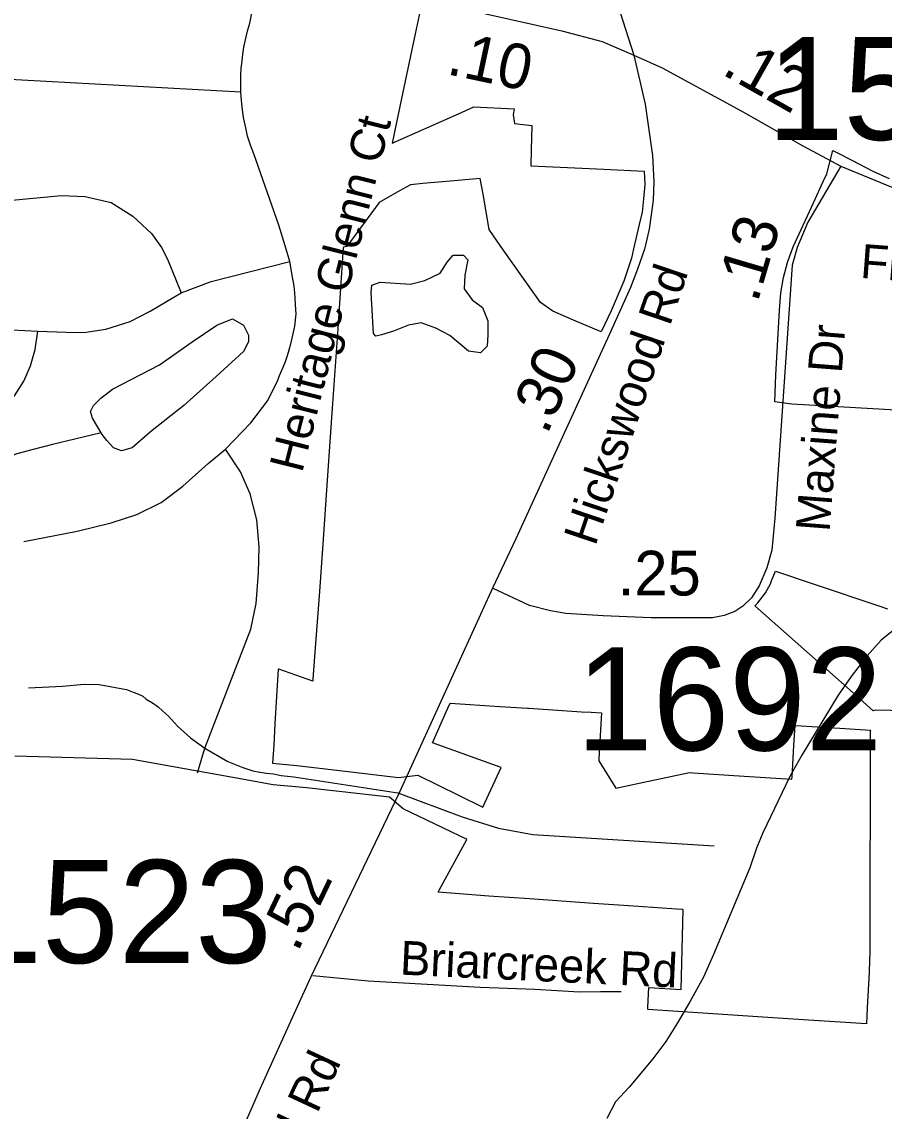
# Model space of a CAD drawing. Extents: x 1662474 to 1856135, y 779280 to 917889.
# Drawn here: x 1713168 to 1715581, y 822536 to 825582 of the extents above; entities that cross this region are included whole.
import ezdxf

# ---------------------------------------------------------------- set-up
doc = ezdxf.new("R2010")
doc.units = 0
for name, color, linetype in [('Cogo Default Point CELL', 7, 'Continuous'), ('Exist Boundary Political City Limit New Hole', 7, 'Continuous'), ('Exist Hydrographic Misc Water Feature', 7, 'Continuous'), ('Exist Hydrographic Pond Under 1500 Sq Ft', 7, 'Continuous'), ('Exist Road Non-System Type 51', 7, 'Continuous'), ('Exist Road Non-System Type 51 Label', 7, 'Continuous'), ('Exist Road Secondary Mileage Tenths English Label', 7, 'Continuous'), ('Exist Road Secondary Type 51 Attributed', 7, 'Continuous'), ('Exist Road Secondary Type 51 Label', 7, 'Continuous'), ('Map Preparation Boundary City Limit Buffer Line', 7, 'Continuous'), ('Prop DGN Element Guardrail', 7, 'Continuous')]:
    doc.layers.add(name, color=color, linetype=linetype)

msp = doc.modelspace()

# ---------------------------------------------------------------- linework, layer by layer
at = {"layer": 'Exist Boundary Political City Limit New Hole'}
for points in [[(1714285.9, 825627), (1714269, 825548.5), (1714231, 825367.7), (1714204.9, 825243.4), (1714390.5, 825325.4), (1714433.2, 825344.2), (1714546.1, 825338.7), (1714543, 825322.4), (1714546.6, 825298), (1714595, 825292.8), (1714593.2, 825224.5)], [(1714593.2, 825224.5), (1714592.1, 825179.9), (1714695.4, 825174.9), (1714797, 825170), (1714909.8, 825164.5), (1714911.5, 825127.4), (1714907.6, 825087.7), (1714903.9, 825050.4), (1714895.8, 825015.8), (1714879.5, 824947.5), (1714873.9, 824921.4), (1714868.1, 824904.6), (1714852.4, 824857.5), (1714817.1, 824774.4), (1714789.5, 824715.2), (1714712, 824748.4), (1714653.6, 824773.2), (1714619, 824797.8), (1714578.6, 824855.2), (1714508.9, 824954.4), (1714475.6, 825001.6), (1714458.6, 825100.6), (1714451.1, 825143.9), (1714378.1, 825137.5), (1714290.5, 825129.9), (1714256.1, 825126.9), (1714225.4, 825109.6), (1714168.1, 825077.2), (1714077.6, 824954.1), (1714069, 824952.1), (1714067.5, 824951.7), (1714058, 824810.1), (1714051.2, 824711.2), (1714037, 824502.1), (1714029.5, 824395.2), (1714020, 824259.5), (1714011.2, 824135.8), (1714000.9, 823989.3), (1713990.2, 823844), (1713983, 823744.6), (1713982.6, 823738.8), (1713887.4, 823771.8), (1713885.9, 823772.2), (1713876.6, 823619), (1713873.1, 823559.9), (1713870.1, 823509.4), (1713938, 823502.6), (1714065.2, 823487.9), (1714222.6, 823469), (1714276.5, 823475.9), (1714390.1, 823419.7), (1714458.1, 823386.1), (1714509.5, 823497.1), (1714506.6, 823498.2), (1714317.1, 823566.5), (1714355.8, 823653), (1714360.4, 823663.2), (1714366.6, 823677.1), (1714505.4, 823668.1), (1714583.2, 823663.1), (1714586.5, 823662.9), (1714653.5, 823658.5), (1714733.9, 823653.4), (1714761.4, 823651.6), (1714790.1, 823649.8), (1714782.8, 823521.4), (1714782.4, 823516.2), (1714829.9, 823439.7), (1714908.1, 823456.2), (1715036.4, 823483.1), (1715046.5, 823482.4), (1715189.5, 823473.3), (1715322.8, 823464.8), (1715323.1, 823470.2), (1715328.5, 823558.9), (1715331.9, 823614.9), (1715333.5, 823614.8), (1715378.9, 823611.9), (1715456.5, 823606.9), (1715542.5, 823601.4), (1715542.1, 823599.2), (1715542, 823537.4), (1715541.8, 823455.5), (1715541.5, 823383.3), (1715541.4, 823331.9), (1715541.1, 823253.7), (1715541, 823170.8), (1715540.6, 823063.1), (1715540.6, 822976.8), (1715540.1, 822961), (1715540.1, 822959.7), (1715539, 822924.1), (1715533.6, 822826.6), (1715531.1, 822780.4), (1715369.1, 822791), (1715241.6, 822799.4), (1715059.8, 822811.4), (1714919.5, 822820.7), (1714919.8, 822827), (1714922.1, 822882.5)], [(1715629.9, 824495.2), (1715322.1, 824513.2), (1715274.5, 824519.3), (1715278.2, 824595.2), (1715287.8, 824774.8), (1715291.8, 824824.1), (1715299.1, 824867.2), (1715310.4, 824909.6), (1715312.2, 824914.6), (1715326.4, 824953), (1715337.6, 824977.2), (1715383.4, 825075.8), (1715410.5, 825135.7), (1715420.4, 825157.6), (1715437.5, 825222.5), (1715448.6, 825216.8), (1715489.9, 825195.6), (1715549.5, 825164.9), (1715594.8, 825144.2)], [(1715808.2, 823652), (1715557.6, 823657.9), (1715550.1, 823656.2), (1715493.9, 823706.1), (1715420.2, 823771.3), (1715219.1, 823949.2), (1715222.9, 823953.1), (1715227.4, 823957.8), (1715248.5, 823985.6), (1715262.8, 824010.9), (1715266.1, 824019.6), (1715276.4, 824046.2), (1715385.4, 824009.8), (1715569, 823948.2), (1715590.5, 823941)], [(1714922.1, 822882.5), (1715013.4, 822876.7), (1715018.4, 823099.7), (1715017.8, 823099.8), (1715000, 823100.9), (1714893.4, 823108.4), (1714767.4, 823117.2), (1714588.8, 823129.8), (1714474.5, 823137.8), (1714333.1, 823149), (1714335.8, 823153.9), (1714413.6, 823296.4), (1714410.5, 823297.9), (1714392.4, 823306.5), (1714369.4, 823317.5), (1714235, 823381.9), (1714197.4, 823414.6), (1713964.6, 823440.5), (1713871.6, 823449.2), (1713865.6, 823449.7), (1713794.9, 823462.4), (1713478.4, 823519.4), (1713149.2, 823528.9)]]:
    msp.add_lwpolyline(points, dxfattribs=at)
at = {"layer": 'Exist Hydrographic Misc Water Feature'}
for points in [[(1713390.4, 824433.1), (1713316.4, 824415.3), (1713254.2, 824400.1), (1713200.1, 824386.4), (1713154.1, 824374.3), (1713029.6, 824325.1), (1712985.4, 824307.1), (1712945.3, 824287.4), (1712883, 824249.3), (1712826.4, 824216.8)], [(1715649.1, 823914.9), (1715572.7, 823853.2), (1715532.4, 823808.9), (1715488.2, 823751.5), (1715451.8, 823699.7), (1715350.7, 823532), (1715316.5, 823471.9), (1715241.5, 823314.2), (1715223.5, 823272), (1715205, 823216.5), (1715103.7, 822974.8), (1715075.3, 822910.6), (1715037.1, 822842.4), (1715002.5, 822783.3), (1714970, 822731.4), (1714933.8, 822682.9), (1714867.4, 822603.8), (1714829.1, 822562), (1714804.9, 822515.6)]]:
    msp.add_lwpolyline(points, dxfattribs=at)
at = {"layer": 'Exist Hydrographic Pond Under 1500 Sq Ft'}
for points in [[(1714152.5, 824710.5), (1714145.7, 824825.4), (1714147.4, 824845.7), (1714171.1, 824854.1), (1714255.6, 824849), (1714296.2, 824859.2), (1714338.5, 824879.5), (1714358.7, 824909.9), (1714375.6, 824930.2), (1714404.4, 824930.2), (1714416.2, 824916.6), (1714407.8, 824874.4), (1714406.1, 824835.5), (1714428.1, 824805.1), (1714456.8, 824783.1), (1714472, 824746), (1714472, 824707.1), (1714470.3, 824675), (1714451.7, 824656.4), (1714417.9, 824661.5), (1714365.5, 824705.4), (1714326.6, 824725.7), (1714286, 824740.9), (1714250.5, 824734.1), (1714208.3, 824717.2), (1714174.5, 824707.1), (1714159.2, 824703.7), (1714152.5, 824710.5)], [(1713393, 824428.8), (1713366, 824474.4), (1713360.9, 824493), (1713369.4, 824509.9), (1713389.7, 824530.1), (1713421.8, 824555.5), (1713553.7, 824623.1), (1713645, 824687.3), (1713714.3, 824734.6), (1713758.2, 824751.5), (1713788.7, 824734.6), (1713802.2, 824705.9), (1713802.2, 824687.3), (1713788.7, 824660.3), (1713712.6, 824591), (1713621.3, 824509.9), (1713528.3, 824435.5), (1713477.6, 824391.6), (1713447.1, 824383.1), (1713425.2, 824391.6), (1713406.6, 824411.9), (1713393, 824428.8)]]:
    msp.add_lwpolyline(points, dxfattribs=at)
at = {"layer": 'Exist Road Non-System Type 51'}
for p, q in [((1713004.6, 825429.4), (1713781.4, 825386.9)), ((1713660.1, 823482.4), (1713680.6, 823551.2))]:
    msp.add_line(p, q, dxfattribs=at)
for points in [[(1713781.4, 825386.9), (1713780.9, 825402.9), (1713781.4, 825432.9), (1713782.4, 825452.5), (1713784.5, 825472.2), (1713786.9, 825491.9), (1713790, 825511.2), (1713796, 825540.4), (1713801, 825559.6), (1713806.2, 825578.4), (1713838, 825741.4)], [(1713918.4, 824912.6), (1713905.2, 824956.4), (1713887.4, 825013.9), (1713817.1, 825213.4), (1713808.1, 825237.8), (1713800.2, 825262.8), (1713794.8, 825285.6), (1713788.9, 825314.7), (1713785, 825343.9), (1713782.1, 825373.5), (1713781.4, 825386.9)], [(1713021.2, 825072.4), (1713279.4, 825096.9), (1713346.1, 825094.2), (1713418.6, 825077.2), (1713479, 825038.9), (1713531.1, 824990.2), (1713558.8, 824951.4), (1713576.1, 824918.7), (1713614.4, 824824.9)], [(1713614.4, 824824.9), (1713697.9, 824856.2), (1713918.4, 824912.6)], [(1713738.2, 824387.4), (1713809.6, 824461.2), (1713856.9, 824523.1), (1713884.8, 824580.4), (1713888.9, 824593.4), (1713899.6, 824616.9), (1713906, 824632.9), (1713911.5, 824648.9), (1713916.8, 824665.1), (1713921.5, 824681.8), (1713925.1, 824698.2), (1713931.8, 824731.8), (1713935.6, 824765.4), (1713934.4, 824791.1), (1713933.6, 824809.2), (1713932.4, 824824.9), (1713930.6, 824843.4), (1713925.9, 824868.5), (1713918.4, 824912.6)], [(1713212.9, 824716.9), (1713292.9, 824714.7), (1713342.2, 824713.4), (1713403.4, 824723.4), (1713471.6, 824744.6), (1713527.2, 824773), (1713614.4, 824824.9)], [(1712966.9, 824744.1), (1713103.4, 824723.4), (1713212.9, 824716.9)], [(1713016.8, 824398.4), (1713086.6, 824470.1), (1713148.2, 824537), (1713174.2, 824577.7), (1713192.9, 824620.5), (1713206, 824666.4), (1713212.9, 824716.9)], [(1713174.5, 824129.2), (1713323.4, 824158.2), (1713418.1, 824181.1), (1713489.8, 824204.8), (1713558.2, 824238.4), (1713618.9, 824284), (1713690, 824347), (1713738.2, 824387.4)], [(1713680.6, 823551.2), (1713808.9, 823884.4), (1713824.4, 823955.4), (1713830.9, 824041.2), (1713832.5, 824114.4), (1713825.9, 824189.8), (1713807.1, 824262.5), (1713780.6, 824324.4), (1713738.2, 824387.4)], [(1713187.4, 823720), (1713282.1, 823724.9), (1713342.8, 823730.5), (1713384.8, 823729.4), (1713420.1, 823722.4), (1713460.9, 823715), (1713480, 823707.9), (1713492.6, 823702.9), (1713506.9, 823696.9), (1713516.5, 823688.5), (1713534.1, 823678), (1713549.9, 823666.9), (1713561.9, 823655.4), (1713578.8, 823640.7), (1713604.4, 823613.2), (1713640.1, 823579.9), (1713680.6, 823551.2)], [(1713680.6, 823551.2), (1713745.1, 823513.9), (1713786.6, 823496.9), (1713814.4, 823487.7), (1713834.1, 823484.2), (1713852.8, 823481.7), (1713872.9, 823479.2), (1713894.1, 823475.1), (1713929.4, 823471.4), (1714220.1, 823426.2)], [(1714220.1, 823426.2), (1714400.2, 823359.1), (1714501.5, 823327.6), (1714598.4, 823309.5), (1715105.4, 823278)], [(1714845.2, 822869.8), (1714787.1, 822869.8), (1714728.1, 822868.9), (1714603.8, 822876.2), (1714451.1, 822882.4), (1714137.5, 822900), (1713982.6, 822914.5)]]:
    msp.add_lwpolyline(points, dxfattribs=at)
at = {"layer": 'Exist Road Secondary Type 51 Attributed'}
for points in [[(1713166.3, 827388.2), (1713184.8, 827344.3), (1713200.9, 827314.2), (1713221.9, 827289.7), (1713246.4, 827267.6), (1713289.1, 827243.9), (1713326.2, 827225.4), (1713470.6, 827197.6), (1713773.6, 827161.1), (1713948.1, 827142.5), (1714156.8, 827118.2), (1714209.9, 827108.4), (1714253.3, 827093.8), (1714300.5, 827068.5), (1714349.8, 827040.2), (1714398, 826995.3), (1714419.5, 826968), (1714454.6, 826907.6), (1714484.8, 826837.4), (1714529.6, 826668.8), (1714613.3, 826361.8), (1714677.5, 826147), (1714796, 825754.6), (1714880.1, 825489.3)], [(1711572.5, 825851.1), (1711817.6, 825845.6), (1712033.5, 825838.8), (1712334.5, 825827.8), (1712643.8, 825818.8), (1713118.9, 825803.1), (1713346.4, 825794.8), (1713482.4, 825789.3), (1713658.8, 825770.1), (1713769.3, 825752.9), (1713837.3, 825739.2), (1714060.8, 825695.3), (1714395.4, 825620.4), (1714679.3, 825557.3), (1714792.3, 825527.1), (1714880.1, 825489.3)], [(1714880.1, 825489.3), (1714912.4, 825352), (1714933, 825208.2), (1714936.5, 825134.8), (1714934.4, 825083.6), (1714928.9, 825042.4), (1714923.4, 825002.6), (1714910.3, 824946.3), (1714890.8, 824890.7), (1714871.5, 824839.2), (1714811.1, 824706.7), (1714550.9, 824136.9), (1714485.4, 823998.9)], [(1714880.1, 825489.3), (1714959.6, 825453.7), (1715180.4, 825333.5), (1715353.5, 825235.8), (1715459.9, 825179.2)], [(1715459.9, 825179.2), (1715367.3, 825022.4), (1715337.8, 824951.6), (1715323.1, 824901.5), (1715275.2, 824194.5), (1715267, 824105.3), (1715252.2, 824055.2), (1715230.9, 824005.1), (1715209.7, 823971.4), (1715185.6, 823948.1), (1715163, 823933.7), (1715132.8, 823922), (1715100.5, 823915.8), (1714928.9, 823915.8), (1714795, 823921.3), (1714690.6, 823927.5), (1714647.4, 823935), (1714589, 823950.1), (1714485.4, 823998.9)], [(1715459.9, 825179.2), (1715617.8, 825113.8), (1715667.4, 825097.3), (1715778, 825075.9), (1715992.6, 825049.5), (1716230.4, 825029.7), (1716431.9, 825019.8), (1716557.9, 825006.5)], [(1714485.4, 823998.9), (1714225.2, 823428.4), (1713977.4, 822912.2), (1713929.7, 822807.4), (1713838.9, 822608.5), (1713725.7, 822351.2), (1713633.1, 822143.9), (1713591, 822039.7), (1713478.6, 821798.6), (1713349.8, 821513.1)]]:
    msp.add_lwpolyline(points, dxfattribs=at)
at = {"layer": 'Map Preparation Boundary City Limit Buffer Line'}
for points in [[(1714285.9, 825627), (1714269, 825548.5), (1714231, 825367.7), (1714204.9, 825243.4), (1714390.5, 825325.4), (1714433.2, 825344.2), (1714546.1, 825338.7), (1714543, 825322.4), (1714546.6, 825298), (1714595, 825292.8), (1714593.2, 825224.5)], [(1714593.2, 825224.5), (1714592.1, 825179.9), (1714695.4, 825174.9), (1714797, 825170), (1714909.8, 825164.5), (1714911.5, 825127.4), (1714907.6, 825087.7), (1714903.9, 825050.4), (1714895.8, 825015.8), (1714879.5, 824947.5), (1714873.9, 824921.4), (1714868.1, 824904.6), (1714852.4, 824857.5), (1714817.1, 824774.4), (1714789.5, 824715.2), (1714712, 824748.4), (1714653.6, 824773.2), (1714619, 824797.8), (1714578.6, 824855.2), (1714508.9, 824954.4), (1714475.6, 825001.6), (1714458.6, 825100.6), (1714451.1, 825143.9), (1714378.1, 825137.5), (1714290.5, 825129.9), (1714256.1, 825126.9), (1714225.4, 825109.6), (1714168.1, 825077.2), (1714077.6, 824954.1), (1714069, 824952.1), (1714067.5, 824951.7), (1714058, 824810.1), (1714051.2, 824711.2), (1714037, 824502.1), (1714029.5, 824395.2), (1714020, 824259.5), (1714011.2, 824135.8), (1714000.9, 823989.3), (1713990.2, 823844), (1713983, 823744.6), (1713982.6, 823738.8), (1713887.4, 823771.8), (1713885.9, 823772.2), (1713876.6, 823619), (1713873.1, 823559.9), (1713870.1, 823509.4), (1713938, 823502.6), (1714065.2, 823487.9), (1714222.6, 823469), (1714276.5, 823475.9), (1714390.1, 823419.7), (1714458.1, 823386.1), (1714509.5, 823497.1), (1714506.6, 823498.2), (1714317.1, 823566.5), (1714355.8, 823653), (1714360.4, 823663.2), (1714366.6, 823677.1), (1714505.4, 823668.1), (1714583.2, 823663.1), (1714586.5, 823662.9), (1714653.5, 823658.5), (1714733.9, 823653.4), (1714761.4, 823651.6), (1714790.1, 823649.8), (1714782.8, 823521.4), (1714782.4, 823516.2), (1714829.9, 823439.7), (1714908.1, 823456.2), (1715036.4, 823483.1), (1715046.5, 823482.4), (1715189.5, 823473.3), (1715322.8, 823464.8), (1715323.1, 823470.2), (1715328.5, 823558.9), (1715331.9, 823614.9), (1715333.5, 823614.8), (1715378.9, 823611.9), (1715456.5, 823606.9), (1715542.5, 823601.4), (1715542.1, 823599.2), (1715542, 823537.4), (1715541.8, 823455.5), (1715541.5, 823383.3), (1715541.4, 823331.9), (1715541.1, 823253.7), (1715541, 823170.8), (1715540.6, 823063.1), (1715540.6, 822976.8), (1715540.1, 822961), (1715540.1, 822959.7), (1715539, 822924.1), (1715533.6, 822826.6), (1715531.1, 822780.4), (1715369.1, 822791), (1715241.6, 822799.4), (1715059.8, 822811.4), (1714919.5, 822820.7), (1714919.8, 822827), (1714922.1, 822882.5)], [(1715629.9, 824495.2), (1715322.1, 824513.2), (1715274.5, 824519.3), (1715278.2, 824595.2), (1715287.8, 824774.8), (1715291.8, 824824.1), (1715299.1, 824867.2), (1715310.4, 824909.6), (1715312.2, 824914.6), (1715326.4, 824953), (1715337.6, 824977.2), (1715383.4, 825075.8), (1715410.5, 825135.7), (1715420.4, 825157.6), (1715437.5, 825222.5), (1715448.6, 825216.8), (1715489.9, 825195.6), (1715549.5, 825164.9), (1715594.8, 825144.2)], [(1715808.2, 823652), (1715557.6, 823657.9), (1715550.1, 823656.2), (1715493.9, 823706.1), (1715420.2, 823771.3), (1715219.1, 823949.2), (1715222.9, 823953.1), (1715227.4, 823957.8), (1715248.5, 823985.6), (1715262.8, 824010.9), (1715266.1, 824019.6), (1715276.4, 824046.2), (1715385.4, 824009.8), (1715569, 823948.2), (1715590.5, 823941)], [(1714922.1, 822882.5), (1715013.4, 822876.7), (1715018.4, 823099.7), (1715017.8, 823099.8), (1715000, 823100.9), (1714893.4, 823108.4), (1714767.4, 823117.2), (1714588.8, 823129.8), (1714474.5, 823137.8), (1714333.1, 823149), (1714335.8, 823153.9), (1714413.6, 823296.4), (1714410.5, 823297.9), (1714392.4, 823306.5), (1714369.4, 823317.5), (1714235, 823381.9), (1714197.4, 823414.6), (1713964.6, 823440.5), (1713871.6, 823449.2), (1713865.6, 823449.7), (1713794.9, 823462.4), (1713478.4, 823519.4), (1713149.2, 823528.9)]]:
    msp.add_lwpolyline(points, dxfattribs=at)

# ---------------------------------------------------------------- texts
at = {"layer": 'Cogo Default Point CELL'}
for s, p in [('1539', (1715253.1, 825252.3)), ('1692', (1714718.9, 823545)), ('1523', (1713010.9, 822950.6))]:
    msp.add_text(s, height=288, dxfattribs=at).set_placement(p)
at = {"layer": 'Exist Road Non-System Type 51 Label'}
for s, rotation, p in [('Heritage Glenn Ct', 75.8001, (1713952.4, 824318.7)), ('Briarcreek Rd', 357.3039, (1714225, 822918.3))]:
    msp.add_text(s, height=95, rotation=rotation, dxfattribs=at).set_placement(p)
at = {"layer": 'Exist Road Secondary Mileage Tenths English Label'}
for s, rotation, p in [('.10', 347.985, (1714353.7, 825436.7)), ('.30', 66.2736, (1714637.5, 824425.2))]:
    msp.add_text(s, height=125, rotation=rotation, dxfattribs=at).set_placement(p)
at = {"layer": 'Exist Road Secondary Type 51 Label'}
for s, rotation, p in [('Firethorn Dr', 355.64, (1715512.1, 824866.7)), ('Hickswood Rd', 71.2728, (1714772.7, 824113.8)), ('Maxine Dr', 85.5919, (1715428, 824154.6)), ('Hickswood Rd', 65.0623, (1713720.8, 821938.5))]:
    msp.add_text(s, height=95, rotation=rotation, dxfattribs=at).set_placement(p)
at = {"layer": 'Prop DGN Element Guardrail'}
for s, rotation, p in [('.12', 330.559, (1715123.2, 825437.6)), ('.13', 73.6017, (1715226.3, 824794.1)), ('.52', 64.3531, (1713939.6, 822978))]:
    msp.add_text(s, height=125, rotation=rotation, dxfattribs=at).set_placement(p)
msp.add_text('.25', height=125, dxfattribs=at).set_placement((1714835.4, 823978.3))

doc.saveas('drawing.dxf')
